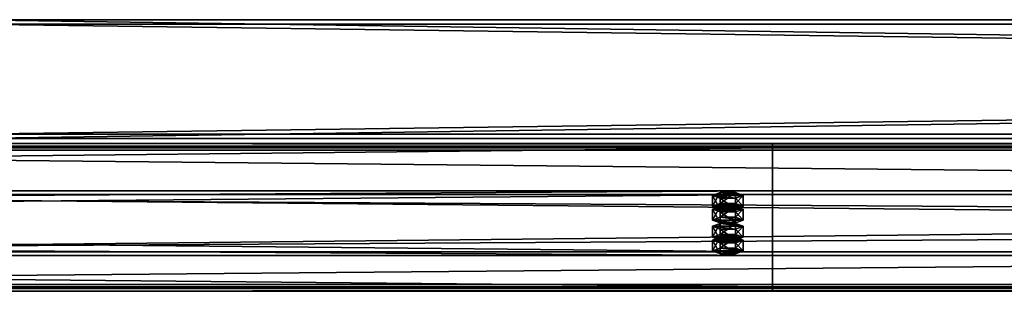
# Model space of a CAD drawing. Header units: millimetres. Extents: x -333 to 67333, y -930 to 39730.
# Tile 494 of 656: x 22394 to 23056, y 15107 to 15290. Entities that reach past the tile are written whole.
import ezdxf

# ---------------------------------------------------------------- set-up
doc = ezdxf.new("R2010")
doc.units = ezdxf.units.MM
for name, color, linetype in [('13', 7, 'Continuous'), ('3', 7, 'Continuous'), ('95', 7, 'Continuous')]:
    doc.layers.add(name, color=color, linetype=linetype)

msp = doc.modelspace()

# ---------------------------------------------------------------- meshes
at = {"layer": '13', "color": 30}
mesh = msp.add_polyface(dxfattribs=at)
corners = [(22900.01, 15203.6, 6663.84), (22900.01, 15131.21, 6648.45), (16100.01, 15131.21, 6648.45), (16100.01, 15203.6, 6663.84), (22900.01, 15172.38, 6454.78), (16100.01, 15172.38, 6454.78), (22900.01, 15111.73, 6441.89), (16100.01, 15111.73, 6441.89), (22900.01, 15109.03, 6454.61), (16100.01, 15109.03, 6454.61), (22900.01, 15107.08, 6454.19), (16100.01, 15107.08, 6454.19), (22900.01, 15110.19, 6439.52), (16100.01, 15110.19, 6439.52), (22900.01, 15174.75, 6453.24), (16100.01, 15174.75, 6453.24), (22900.01, 15133.59, 6646.91), (16100.01, 15133.59, 6646.91), (22900.01, 15202.06, 6661.47), (16100.01, 15202.06, 6661.47), (22900.01, 15204.76, 6648.75), (16100.01, 15204.76, 6648.75), (22900.01, 15206.72, 6649.17), (16100.01, 15206.72, 6649.17)]
mesh.append_faces([[corners[k] for k in face] for face in [(0, 2, 3, 3), (1, 5, 2, 2), (4, 7, 5, 5), (6, 9, 7, 7), (8, 11, 9, 9), (10, 13, 11, 11), (12, 15, 13, 13), (14, 17, 15, 15), (16, 19, 17, 17), (18, 21, 19, 19), (20, 23, 21, 21), (22, 3, 23, 23), (8, 12, 10, 10), (20, 0, 22, 22), (11, 7, 9, 9)]], dxfattribs={"vtx0": -1, "color": 30})
mesh.append_faces([[corners[k] for k in face] for face in [(12, 6, 14, 14), (14, 1, 16, 16), (16, 0, 18, 18), (18, 0, 20, 20), (3, 19, 23, 23), (19, 2, 17, 17), (17, 2, 15, 15), (15, 5, 13, 13), (13, 7, 11, 11)]], dxfattribs={"vtx0": -1, "vtx1": -1, "color": 30})
mesh.append_faces([[corners[k] for k in face] for face in [(12, 8, 6, 6), (14, 6, 4, 4), (14, 4, 1, 1), (16, 1, 0, 0), (19, 3, 2, 2), (15, 2, 5, 5), (13, 5, 7, 7)]], dxfattribs={"vtx0": -1, "vtx2": -1, "vtx3": -1, "color": 30})
mesh.append_faces([[corners[k] for k in face] for face in [(21, 23, 19, 19)]], dxfattribs={"vtx1": -1, "color": 30})
mesh.append_faces([[corners[k] for k in face] for face in [(0, 1, 2, 2), (1, 4, 5, 5), (4, 6, 7, 7), (6, 8, 9, 9), (8, 10, 11, 11), (10, 12, 13, 13), (12, 14, 15, 15), (14, 16, 17, 17), (16, 18, 19, 19), (18, 20, 21, 21), (20, 22, 23, 23), (22, 0, 3, 3)]], dxfattribs={"vtx2": -1, "vtx3": -1, "color": 30})
mesh = msp.add_polyface(dxfattribs=at)
corners = [(28500.01, 15203.6, 6663.84), (28500.01, 15131.21, 6648.45), (21700.01, 15131.21, 6648.45), (21700.01, 15203.6, 6663.84), (28500.01, 15172.38, 6454.78), (21700.01, 15172.38, 6454.78), (28500.01, 15111.73, 6441.89), (21700.01, 15111.73, 6441.89), (28500.01, 15109.03, 6454.61), (21700.01, 15109.03, 6454.61), (28500.01, 15107.08, 6454.19), (21700.01, 15107.08, 6454.19), (28500.01, 15110.19, 6439.52), (21700.01, 15110.19, 6439.52), (28500.01, 15174.75, 6453.24), (21700.01, 15174.75, 6453.24), (28500.01, 15133.59, 6646.91), (21700.01, 15133.59, 6646.91), (28500.01, 15202.06, 6661.47), (21700.01, 15202.06, 6661.47), (28500.01, 15204.76, 6648.75), (21700.01, 15204.76, 6648.75), (28500.01, 15206.72, 6649.17), (21700.01, 15206.72, 6649.17)]
mesh.append_faces([[corners[k] for k in face] for face in [(0, 2, 3, 3), (1, 5, 2, 2), (4, 7, 5, 5), (6, 9, 7, 7), (8, 11, 9, 9), (10, 13, 11, 11), (12, 15, 13, 13), (14, 17, 15, 15), (16, 19, 17, 17), (18, 21, 19, 19), (20, 23, 21, 21), (22, 3, 23, 23), (6, 10, 8, 8), (20, 0, 22, 22), (11, 7, 9, 9), (23, 19, 21, 21)]], dxfattribs={"vtx0": -1, "color": 30})
mesh.append_faces([[corners[k] for k in face] for face in [(12, 6, 14, 14), (14, 1, 16, 16), (16, 0, 18, 18), (18, 0, 20, 20), (3, 19, 23, 23), (19, 2, 17, 17), (17, 2, 15, 15), (15, 5, 13, 13), (13, 7, 11, 11)]], dxfattribs={"vtx0": -1, "vtx1": -1, "color": 30})
mesh.append_faces([[corners[k] for k in face] for face in [(6, 12, 10, 10), (14, 6, 4, 4), (14, 4, 1, 1), (16, 1, 0, 0), (19, 3, 2, 2), (15, 2, 5, 5), (13, 5, 7, 7)]], dxfattribs={"vtx0": -1, "vtx2": -1, "vtx3": -1, "color": 30})
mesh.append_faces([[corners[k] for k in face] for face in [(0, 1, 2, 2), (1, 4, 5, 5), (4, 6, 7, 7), (6, 8, 9, 9), (8, 10, 11, 11), (10, 12, 13, 13), (12, 14, 15, 15), (14, 16, 17, 17), (16, 18, 19, 19), (18, 20, 21, 21), (20, 22, 23, 23), (22, 0, 3, 3)]], dxfattribs={"vtx2": -1, "vtx3": -1, "color": 30})
at = {"layer": '3', "color": 91}
mesh = msp.add_polyface(dxfattribs=at)
corners = [(27840, 15287, 2983), (27840, 15213, 2983), (22360, 15213, 2983), (22360, 15287, 2983), (27840, 15213, 3057), (22360, 15213, 3057), (27840, 15287, 3057), (22360, 15287, 3057), (27840, 15290, 2980), (27840, 15290, 3060), (22360, 15290, 3060), (22360, 15290, 2980), (27840, 15210, 3060), (22360, 15210, 3060), (27840, 15210, 2980), (22360, 15210, 2980)]
mesh.append_faces([[corners[k] for k in face] for face in [(0, 2, 3, 3), (1, 5, 2, 2), (4, 7, 5, 5), (6, 3, 7, 7), (8, 10, 11, 11), (9, 13, 10, 10), (12, 15, 13, 13), (14, 11, 15, 15)]], dxfattribs={"vtx0": -1, "color": 91})
mesh.append_faces([[corners[k] for k in face] for face in [(9, 6, 12, 12), (6, 8, 0, 0), (0, 8, 1, 1), (12, 4, 14, 14), (4, 12, 6, 6), (14, 1, 8, 8), (11, 3, 15, 15), (3, 10, 7, 7), (7, 10, 5, 5), (15, 2, 13, 13), (2, 15, 3, 3), (13, 5, 10, 10)]], dxfattribs={"vtx0": -1, "vtx1": -1, "color": 91})
mesh.append_faces([[corners[k] for k in face] for face in [(6, 9, 8, 8), (14, 4, 1, 1), (3, 11, 10, 10), (13, 2, 5, 5)]], dxfattribs={"vtx0": -1, "vtx2": -1, "vtx3": -1, "color": 91})
mesh.append_faces([[corners[k] for k in face] for face in [(0, 1, 2, 2), (1, 4, 5, 5), (4, 6, 7, 7), (6, 0, 3, 3), (8, 9, 10, 10), (9, 12, 13, 13), (12, 14, 15, 15), (14, 8, 11, 11)]], dxfattribs={"vtx2": -1, "vtx3": -1, "color": 91})
at = {"layer": '95', "color": 20}
mesh = msp.add_polyface(dxfattribs=at)
corners = [(22864.01, 15141.61, 6599.55), (22864.81, 15142.23, 6596.61), (22864.81, 15144.19, 6597.03), (22864.01, 15143.57, 6599.96), (22867.01, 15142.69, 6594.46), (22867.01, 15144.65, 6594.88), (22870.01, 15142.86, 6593.68), (22870.01, 15144.81, 6594.09), (22873.01, 15142.69, 6594.46), (22873.01, 15144.65, 6594.88), (22875.21, 15142.23, 6596.61), (22875.21, 15144.19, 6597.03), (22876.01, 15141.61, 6599.55), (22876.01, 15143.57, 6599.96), (22875.21, 15140.99, 6602.48), (22875.21, 15142.94, 6602.9), (22873.01, 15140.53, 6604.63), (22873.01, 15142.49, 6605.05), (22870.01, 15140.36, 6605.42), (22870.01, 15142.32, 6605.83), (22867.01, 15140.53, 6604.63), (22867.01, 15142.49, 6605.05), (22864.81, 15140.99, 6602.48), (22864.81, 15142.94, 6602.9), (22859.62, 15143.57, 6599.96), (22864.81, 15145.44, 6591.16), (22864.81, 15152.77, 6592.72), (22859.62, 15150.9, 6601.52), (22875.21, 15145.44, 6591.16), (22875.21, 15152.77, 6592.72), (22880.4, 15143.57, 6599.96), (22880.4, 15150.9, 6601.52), (22875.21, 15141.69, 6608.77), (22875.21, 15149.03, 6610.33), (22864.81, 15141.69, 6608.77), (22864.81, 15149.03, 6610.33), (22859.62, 15134.27, 6597.99), (22864.81, 15136.14, 6589.18), (22864.81, 15143.48, 6590.74), (22859.62, 15141.61, 6599.55), (22875.21, 15136.14, 6589.18), (22875.21, 15143.48, 6590.74), (22880.4, 15134.27, 6597.99), (22880.4, 15141.61, 6599.55), (22875.21, 15132.4, 6606.79), (22875.21, 15139.74, 6608.35), (22864.81, 15132.4, 6606.79), (22864.81, 15139.74, 6608.35), (22864.01, 15162.4, 6501.73), (22864.81, 15163.02, 6498.8), (22864.81, 15164.98, 6499.21), (22864.01, 15164.36, 6502.15), (22867.01, 15163.48, 6496.65), (22867.01, 15165.44, 6497.07), (22870.01, 15163.65, 6495.86), (22870.01, 15165.6, 6496.28), (22873.01, 15163.48, 6496.65), (22873.01, 15165.44, 6497.07), (22875.21, 15163.02, 6498.8), (22875.21, 15164.98, 6499.21), (22876.01, 15162.4, 6501.73), (22876.01, 15164.36, 6502.15), (22875.21, 15161.78, 6504.67), (22875.21, 15163.73, 6505.08), (22873.01, 15161.32, 6506.82), (22873.01, 15163.28, 6507.23), (22870.01, 15161.15, 6507.6), (22870.01, 15163.11, 6508.02), (22867.01, 15161.32, 6506.82), (22867.01, 15163.28, 6507.23), (22864.81, 15161.78, 6504.67), (22864.81, 15163.73, 6505.08), (22859.62, 15164.36, 6502.15), (22864.81, 15166.23, 6493.34), (22864.81, 15173.56, 6494.9), (22859.62, 15171.69, 6503.71), (22875.21, 15166.23, 6493.34), (22875.21, 15173.56, 6494.9), (22880.4, 15164.36, 6502.15), (22880.4, 15171.69, 6503.71), (22875.21, 15162.49, 6510.95), (22875.21, 15169.82, 6512.51), (22864.81, 15162.49, 6510.95), (22864.81, 15169.82, 6512.51), (22859.62, 15155.06, 6500.17), (22864.81, 15156.94, 6491.37), (22864.81, 15164.27, 6492.93), (22859.62, 15162.4, 6501.73), (22875.21, 15156.94, 6491.37), (22875.21, 15164.27, 6492.93), (22880.4, 15155.06, 6500.17), (22880.4, 15162.4, 6501.73), (22875.21, 15153.19, 6508.98), (22875.21, 15160.53, 6510.54), (22864.81, 15153.19, 6508.98), (22864.81, 15160.53, 6510.54)]
mesh.append_faces([[corners[k] for k in face] for face in [(0, 2, 3, 3), (1, 5, 2, 2), (4, 7, 5, 5), (6, 9, 7, 7), (8, 11, 9, 9), (10, 13, 11, 11), (12, 15, 13, 13), (14, 17, 15, 15), (16, 19, 17, 17), (18, 21, 19, 19), (20, 23, 21, 21), (22, 3, 23, 23), (4, 8, 6, 6), (16, 20, 18, 18), (21, 17, 19, 19), (9, 5, 7, 7), (24, 26, 27, 27), (25, 29, 26, 26), (28, 31, 29, 29), (30, 33, 31, 31), (32, 35, 33, 33), (34, 27, 35, 35), (25, 30, 28, 28), (32, 24, 34, 34), (27, 33, 35, 35), (31, 26, 29, 29), (36, 38, 39, 39), (37, 41, 38, 38), (40, 43, 41, 41), (42, 45, 43, 43), (44, 47, 45, 45), (46, 39, 47, 47), (37, 42, 40, 40), (44, 36, 46, 46), (39, 45, 47, 47), (43, 38, 41, 41), (48, 50, 51, 51), (49, 53, 50, 50), (52, 55, 53, 53), (54, 57, 55, 55), (56, 59, 57, 57), (58, 61, 59, 59), (60, 63, 61, 61), (62, 65, 63, 63), (64, 67, 65, 65), (66, 69, 67, 67), (68, 71, 69, 69), (70, 51, 71, 71), (52, 56, 54, 54), (64, 68, 66, 66), (69, 65, 67, 67), (57, 53, 55, 55), (72, 74, 75, 75), (73, 77, 74, 74), (76, 79, 77, 77), (78, 81, 79, 79), (80, 83, 81, 81), (82, 75, 83, 83), (73, 78, 76, 76), (80, 72, 82, 82), (75, 81, 83, 83), (79, 74, 77, 77), (84, 86, 87, 87), (85, 89, 86, 86), (88, 91, 89, 89), (90, 93, 91, 91), (92, 95, 93, 93), (94, 87, 95, 95), (85, 90, 88, 88), (92, 84, 94, 94), (87, 93, 95, 95), (91, 86, 89, 89)]], dxfattribs={"vtx0": -1, "color": 20})
mesh.append_faces([[corners[k] for k in face] for face in [(8, 4, 10, 10), (10, 1, 12, 12), (12, 0, 14, 14), (14, 22, 16, 16), (17, 23, 15, 15), (15, 3, 13, 13), (13, 2, 11, 11), (11, 5, 9, 9), (30, 24, 32, 32), (33, 27, 31, 31), (42, 36, 44, 44), (45, 39, 43, 43), (56, 52, 58, 58), (58, 49, 60, 60), (60, 48, 62, 62), (62, 70, 64, 64), (65, 71, 63, 63), (63, 51, 61, 61), (61, 50, 59, 59), (59, 53, 57, 57), (78, 72, 80, 80), (81, 75, 79, 79), (90, 84, 92, 92), (93, 87, 91, 91)]], dxfattribs={"vtx0": -1, "vtx1": -1, "color": 20})
mesh.append_faces([[corners[k] for k in face] for face in [(10, 4, 1, 1), (12, 1, 0, 0), (14, 0, 22, 22), (16, 22, 20, 20), (17, 21, 23, 23), (15, 23, 3, 3), (13, 3, 2, 2), (11, 2, 5, 5), (30, 25, 24, 24), (31, 27, 26, 26), (42, 37, 36, 36), (43, 39, 38, 38), (58, 52, 49, 49), (60, 49, 48, 48), (62, 48, 70, 70), (64, 70, 68, 68), (65, 69, 71, 71), (63, 71, 51, 51), (61, 51, 50, 50), (59, 50, 53, 53), (78, 73, 72, 72), (79, 75, 74, 74), (90, 85, 84, 84), (91, 87, 86, 86)]], dxfattribs={"vtx0": -1, "vtx2": -1, "vtx3": -1, "color": 20})
mesh.append_faces([[corners[k] for k in face] for face in [(0, 1, 2, 2), (1, 4, 5, 5), (4, 6, 7, 7), (6, 8, 9, 9), (8, 10, 11, 11), (10, 12, 13, 13), (12, 14, 15, 15), (14, 16, 17, 17), (16, 18, 19, 19), (18, 20, 21, 21), (20, 22, 23, 23), (22, 0, 3, 3), (24, 25, 26, 26), (25, 28, 29, 29), (28, 30, 31, 31), (30, 32, 33, 33), (32, 34, 35, 35), (34, 24, 27, 27), (36, 37, 38, 38), (37, 40, 41, 41), (40, 42, 43, 43), (42, 44, 45, 45), (44, 46, 47, 47), (46, 36, 39, 39), (48, 49, 50, 50), (49, 52, 53, 53), (52, 54, 55, 55), (54, 56, 57, 57), (56, 58, 59, 59), (58, 60, 61, 61), (60, 62, 63, 63), (62, 64, 65, 65), (64, 66, 67, 67), (66, 68, 69, 69), (68, 70, 71, 71), (70, 48, 51, 51), (72, 73, 74, 74), (73, 76, 77, 77), (76, 78, 79, 79), (78, 80, 81, 81), (80, 82, 83, 83), (82, 72, 75, 75), (84, 85, 86, 86), (85, 88, 89, 89), (88, 90, 91, 91), (90, 92, 93, 93), (92, 94, 95, 95), (94, 84, 87, 87)]], dxfattribs={"vtx2": -1, "vtx3": -1, "color": 20})

doc.saveas('drawing.dxf')
